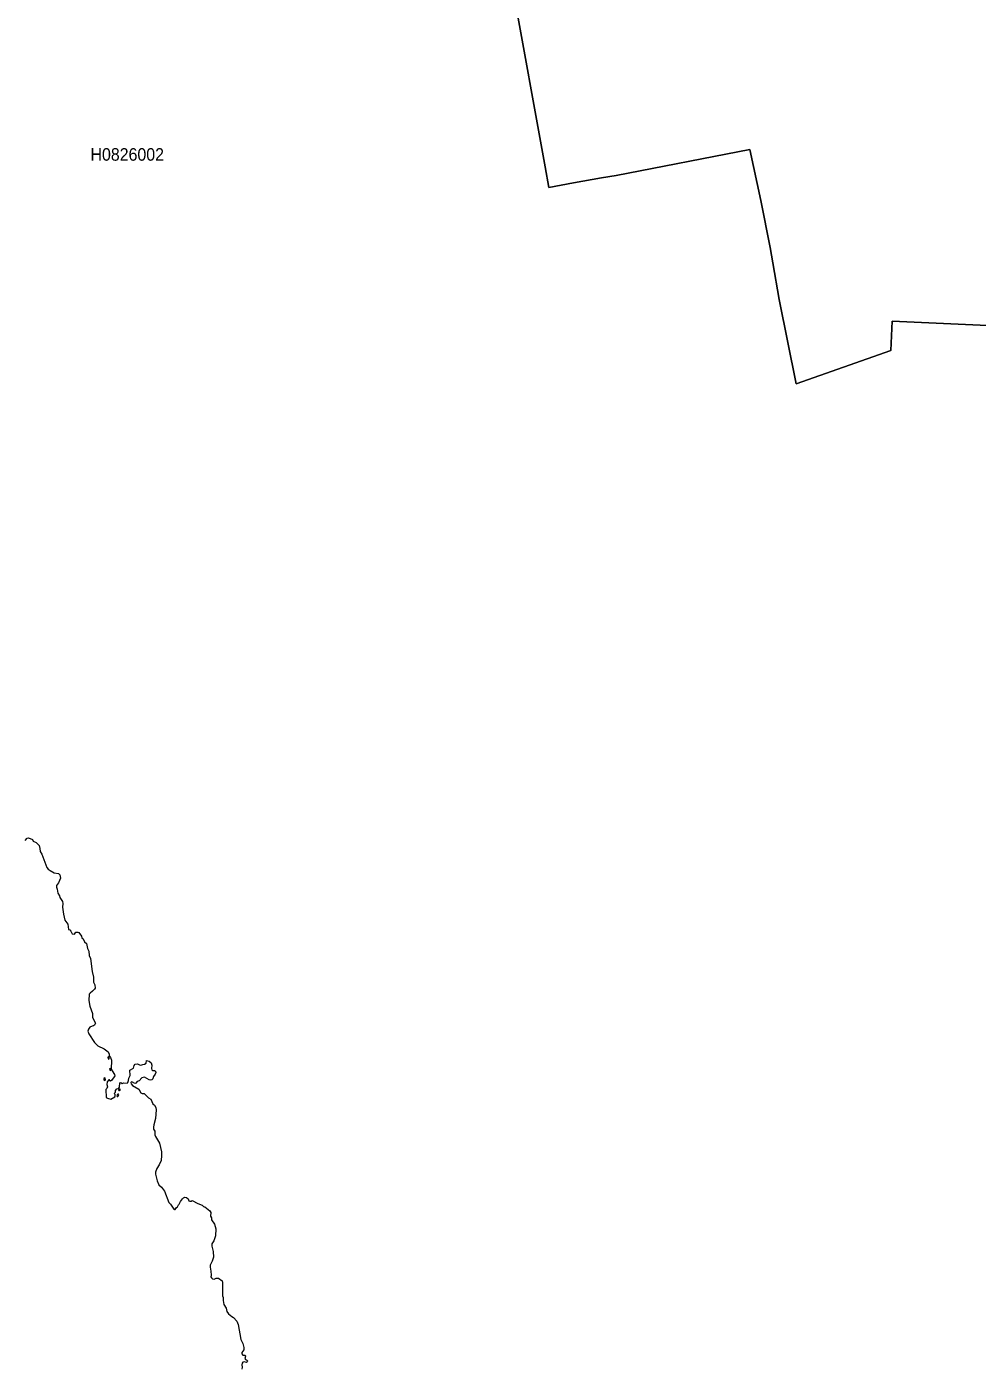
# Model space of a CAD drawing. Extents: x 369010 to 739155, y 6377141 to 6616555.
# Drawn here: x 501969 to 509556, y 6458120 to 6468820 of the extents above; entities that cross this region are included whole.
import ezdxf
from ezdxf.enums import TextEntityAlignment as Align

# ---------------------------------------------------------------- set-up
doc = ezdxf.new("R2010")
doc.units = 0
doc.header["$LTSCALE"] = 40
doc.layers.add('1', color=7, linetype='Continuous', lineweight=13)
doc.layers.add('2', color=7, linetype='Continuous')

msp = doc.modelspace()

# ---------------------------------------------------------------- linework, layer by layer
at = {"layer": '1'}
for points in [[(505848.08, 6469126.29), (506106.6, 6467702.13), (506135.56, 6467538.28), (506333.18, 6467575.85), (506555.78, 6467615.57), (506672.62, 6467633.94), (507741.95, 6467840.49), (507827.18, 6467433.85), (507901.99, 6467058.81), (507924.33, 6466937.17), (507974.48, 6466644.39), (508111.02, 6465971.62), (508866.88, 6466236.92), (508876.97, 6466471.77), (509988.17, 6466422.28)], [(509988.17, 6466422.28), (508876.97, 6466471.77), (508866.88, 6466236.92), (508111.02, 6465971.62), (507974.48, 6466644.39), (507924.33, 6466937.17), (507901.99, 6467058.81), (507827.18, 6467433.85), (507741.95, 6467840.49), (506672.62, 6467633.94), (506555.78, 6467615.57), (506333.18, 6467575.85), (506135.56, 6467538.28), (506106.6, 6467702.13), (505848.08, 6469126.29)], [(501956.92, 6462330.03), (501973.3, 6462347.08), (501983.23, 6462350.72), (502013.52, 6462337.81), (502020.8, 6462323.91), (502043.31, 6462314.31), (502068.3, 6462290.31), (502074.26, 6462266.15), (502075.25, 6462241.16), (502087.83, 6462219.64), (502129.37, 6462113.06), (502139.64, 6462099.16), (502154.7, 6462089.06), (502188.29, 6462071.52), (502222.06, 6462066.05), (502231.99, 6462056.12), (502237.45, 6462028.15), (502222.88, 6461991.58), (502205.51, 6461971.05), (502205.18, 6461955.66), (502210.97, 6461940.11), (502215.77, 6461908.49), (502230.99, 6461887.48), (502234.14, 6461875.39), (502254.16, 6461842.95), (502256.98, 6461826.57), (502253.01, 6461796.78), (502260.78, 6461740.01), (502273.53, 6461694.17), (502297.86, 6461660.57), (502302.16, 6461618.03), (502312.09, 6461615.72), (502321.03, 6461606.45), (502331.29, 6461583.28), (502349.99, 6461581.96), (502359.92, 6461596.52), (502376.47, 6461597.35), (502383.59, 6461594.04), (502405.27, 6461565.4), (502408.91, 6461553.49), (502418.51, 6461545.05), (502429.93, 6461520.06), (502445.32, 6461506.49), (502454.09, 6461466.1), (502463.36, 6461446.57), (502466.67, 6461410.49), (502476.93, 6461386.66), (502490.17, 6461284.38), (502502.09, 6461237.71), (502502.09, 6461198.98), (502513.51, 6461177.96), (502515.66, 6461151.15), (502510.53, 6461143.37), (502497.62, 6461133.6), (502494.64, 6461126.49), (502475.44, 6461112.25), (502467, 6461102.16), (502464.52, 6461053.67), (502472.3, 6461007.33), (502493.98, 6460947.74), (502493.65, 6460916.79), (502516.32, 6460872.77), (502509.7, 6460856.22), (502502.75, 6460850.92), (502490.67, 6460849.1), (502473.62, 6460839.67), (502462.04, 6460823.45), (502457.57, 6460808.06), (502465.18, 6460785.88), (502510.53, 6460716.7), (502534.86, 6460692.21), (502587.32, 6460666.06), (502619.1, 6460642.55), (502627.87, 6460624.85)], [(502627.87, 6460624.85), (502625.72, 6460610.12), (502637.8, 6460598.7), (502644.42, 6460576.68), (502645.42, 6460554.84), (502641.77, 6460525.38), (502643.6, 6460509.32), (502649.88, 6460491.95), (502670.08, 6460463.31), (502672.39, 6460452.56), (502647.73, 6460416.97), (502638.13, 6460410.35), (502632.34, 6460411.84), (502629.03, 6460420.61), (502623.73, 6460420.28), (502610.83, 6460404.89), (502608.67, 6460383.21), (502614.63, 6460364.67), (502607.52, 6460349.28), (502598.74, 6460342.33), (502603.87, 6460278.61), (502612.48, 6460272.16), (502639.95, 6460265.87), (502671.57, 6460285.4), (502675.21, 6460291.19), (502674.88, 6460303.77), (502666.77, 6460311.71), (502676.03, 6460321.81), (502676.03, 6460333.56), (502687.12, 6460346.63), (502701.36, 6460350.44), (502708.8, 6460361.36), (502711.62, 6460395.29), (502720.06, 6460397.44), (502729.99, 6460389.83), (502744.39, 6460394.63), (502770.54, 6460391.98), (502776.83, 6460399.43), (502781.96, 6460415.15), (502782.29, 6460432.86), (502794.04, 6460454.05), (502792.55, 6460497.57), (502822.01, 6460513.3), (502825.65, 6460533.16), (502833.92, 6460545.07), (502853.79, 6460546.07), (502874.31, 6460537.29), (502886.72, 6460538.78), (502894.17, 6460543.09), (502909.89, 6460544.91), (502920.65, 6460553.35), (502924.62, 6460572.88), (502947.13, 6460567.75), (502961.86, 6460554.18), (502968.15, 6460536.63), (502964.34, 6460509.99), (502968.48, 6460500.06), (502976.26, 6460494.59), (502987.68, 6460495.42), (502995.79, 6460488.8), (502999.1, 6460478.71), (502992.81, 6460463.81), (502980.56, 6460447.59), (502976.26, 6460427.4), (502968.48, 6460419.12), (502955.24, 6460416.64), (502947.13, 6460419.62), (502908.57, 6460441.3), (502886.39, 6460435.01), (502866.86, 6460410.85), (502848.82, 6460406.05), (502839.39, 6460393.14), (502831.28, 6460390.99), (502811.75, 6460402.24), (502803.97, 6460402.57), (502799.67, 6460398.6), (502801.49, 6460387.68), (502812.91, 6460375.43), (502862.56, 6460344.98), (502878.28, 6460317.01), (502890.2, 6460310.06), (502905.59, 6460310.72), (502940.51, 6460276.13), (502958.88, 6460264.71), (502976.09, 6460228.63), (502989.5, 6460217.71), (502998.6, 6460198.18), (503002.24, 6460180.8), (502995.95, 6460110.29), (502982.71, 6460061.64), (502979.4, 6460041.44), (502980.89, 6460025.39), (502991.98, 6460011.32), (502990.99, 6459981.53), (502997.11, 6459966.8), (503027.4, 6459914.5), (503043.95, 6459844.33), (503045.27, 6459815.37), (503040.64, 6459775.64), (503025.91, 6459740.56)], [(503025.91, 6459740.56), (503006.05, 6459713.41), (502996.12, 6459681.8), (502996.45, 6459665.92), (503010.68, 6459614.11), (503024.09, 6459582.83), (503044.28, 6459563.3), (503068.61, 6459530.53), (503104.19, 6459441.33), (503117.1, 6459428.75), (503142.76, 6459388.2), (503149.04, 6459384.89), (503153.84, 6459386.05), (503163.11, 6459401.94), (503172.22, 6459407.4), (503179.33, 6459421.3), (503186.61, 6459427.59), (503195.39, 6459448.94), (503211.94, 6459470.29), (503220.38, 6459478.4), (503229.98, 6459482.37), (503245.04, 6459481.38), (503256.95, 6459470.95), (503263.08, 6459454.9), (503269.7, 6459451.59), (503280.12, 6459451.92), (503289.89, 6459457.88), (503333.42, 6459432.72), (503368.34, 6459419.15), (503379.76, 6459409.72), (503390.85, 6459405.91), (503429.41, 6459375.46), (503437.52, 6459361.88), (503436.69, 6459333.09), (503442.98, 6459318.69), (503443.31, 6459302.96), (503466.81, 6459267.22), (503477.9, 6459231.63), (503474.92, 6459174.7), (503462.51, 6459136.3), (503447.45, 6459111.64), (503447.12, 6459094.1), (503457.05, 6459050.57), (503458.37, 6459005.39), (503449.27, 6458972.95), (503432.72, 6458941.34), (503432.39, 6458924.46), (503439.34, 6458893.51), (503441.16, 6458862.06), (503439.01, 6458849.15), (503442.65, 6458840.22), (503451.09, 6458831.44), (503464, 6458830.78), (503480.55, 6458836.91), (503499.25, 6458836.91), (503527.88, 6458817.05), (503531.19, 6458806.45), (503531.69, 6458696.06), (503537.15, 6458682.16), (503537.15, 6458659.32), (503542.78, 6458628.7), (503559.33, 6458598.58), (503566.28, 6458572.93), (503580.18, 6458552.24), (503604.84, 6458530.89), (503618.41, 6458524.27), (503645.72, 6458494.15), (503655.98, 6458466.67), (503678.82, 6458347.34), (503692.89, 6458316.06), (503701.17, 6458285.61), (503700.83, 6458266.41), (503684.78, 6458243.24), (503684.62, 6458233.81), (503692.39, 6458224.54), (503711.26, 6458222.39), (503714.08, 6458214.28), (503710.1, 6458197.07), (503714.57, 6458189.95), (503725.99, 6458184.49), (503729.63, 6458177.04), (503728.47, 6458169.1), (503724.01, 6458165.29), (503703.81, 6458170.59), (503694.21, 6458168.6), (503688.75, 6458160.66), (503686.6, 6458147.42), (503689.58, 6458128.22), (503686.6, 6458110.51)]]:
    msp.add_lwpolyline(points, dxfattribs=at)
for points in [[(502623.07, 6460585.79), (502627.87, 6460589.92), (502625.22, 6460602.01), (502621.25, 6460603.83), (502616.12, 6460600.19), (502617.94, 6460587.94)], [(502592.62, 6460413.66), (502596.26, 6460419.12), (502595.76, 6460431.7), (502591.46, 6460436.01), (502584.01, 6460429.88), (502585.17, 6460419.95)], [(502636.48, 6460493.93), (502640.62, 6460495.75), (502639.79, 6460506.34), (502634.66, 6460510.48), (502630.19, 6460507.5), (502631.68, 6460495.59)], [(502709.96, 6460334.22), (502715.59, 6460336.87), (502716.75, 6460342.33), (502712.61, 6460346.47), (502705.66, 6460346.47), (502700.86, 6460338.19), (502703.34, 6460334.88)], [(502695.73, 6460287.88), (502704.17, 6460300.13), (502701.85, 6460304.76), (502695.4, 6460305.26), (502689.44, 6460299.3), (502687.29, 6460291.52), (502690.6, 6460287.88)]]:
    msp.add_lwpolyline(points, close=True, dxfattribs=at)

# ---------------------------------------------------------------- texts
at = {"layer": '2', "width": 0.95}
msp.add_text('H0826002', height=100, dxfattribs=at).set_placement((502770.91, 6467751.9), align=Align.CENTER)

doc.saveas('drawing.dxf')
